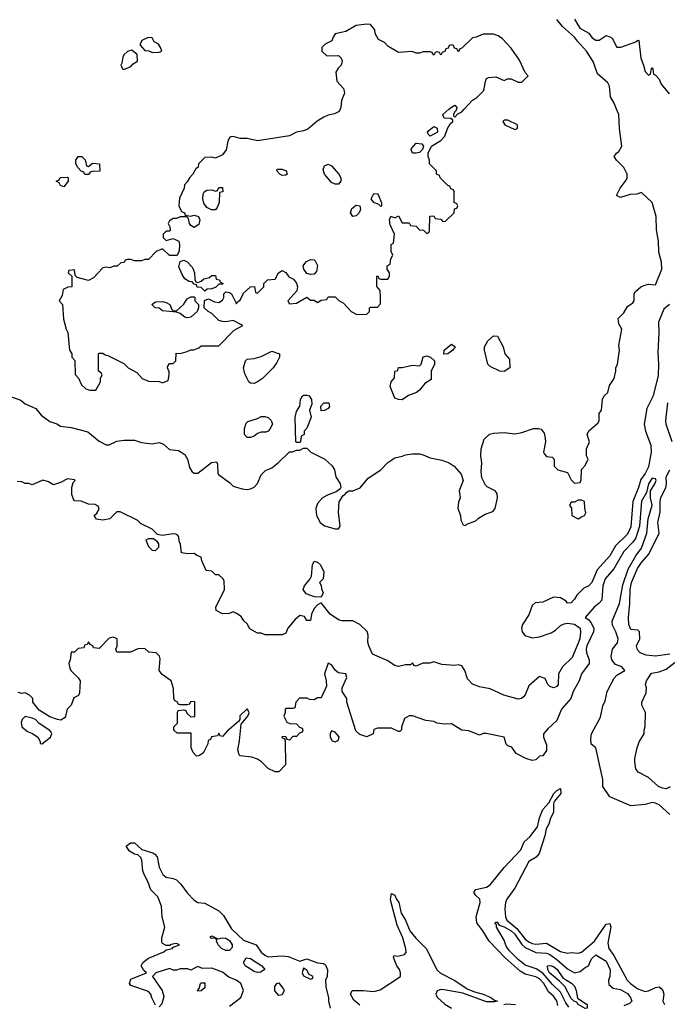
# Model space of a CAD drawing. Header units: inches. Extents: x 2380249 to 2585472, y 382747 to 546448.
# Tile 263 of 626: x 2472059 to 2475736, y 504912 to 510509. Entities that reach past the tile are written whole.
import ezdxf

# ---------------------------------------------------------------- set-up
doc = ezdxf.new("R2010")
doc.units = ezdxf.units.IN
doc.header["$MEASUREMENT"] = 0
doc.layers.add('C4570', color=7, linetype='Continuous')
doc.layers.add('C4571', color=7, linetype='Continuous')

msp = doc.modelspace()

# ---------------------------------------------------------------- linework, layer by layer
at = {"layer": 'C4570', "color": 4}
for points, elevation in [([(2471994, 508370), (2472065.4, 508345.4), (2472090, 508324.7), (2472150, 508298), (2472179.8, 508259.8), (2472230, 508224.7), (2472270, 508211.3), (2472290, 508198), (2472350, 508191.3), (2472445.4, 508165.4), (2472510, 508112), (2472550, 508092), (2472567.3, 508092.7), (2472610, 508112), (2472650, 508118), (2472710, 508118), (2472750, 508104.7), (2472810, 508098), (2472850, 508106), (2472875.9, 508095.9), (2472910, 508066), (2472959.6, 508059.6), (2472996.9, 508036.9), (2473011.1, 508011.1), (2473023.5, 507963.5), (2473038, 507938), (2473050, 507931.3), (2473070, 507931), (2473148.1, 507991.9), (2473175.5, 507995.5), (2473182.8, 507982.8), (2473184.7, 507930), (2473190, 507922), (2473250, 507878), (2473270, 507858), (2473322, 507842), (2473350, 507838), (2473370, 507841), (2473390, 507851.3), (2473410, 507872), (2473430, 507922), (2473454.6, 507945.4), (2473490, 507961), (2473529.1, 507990.9), (2473590, 508052), (2473607.3, 508052.7), (2473630, 508062), (2473650, 508062), (2473670, 508074), (2473690, 508074), (2473712, 508050), (2473790.6, 508010.6), (2473833.2, 507973.2), (2473846.8, 507950), (2473854.8, 507910), (2473878, 507870), (2473882, 507850), (2473878, 507842), (2473856, 507824), (2473810, 507808.7), (2473778, 507790), (2473750, 507758), (2473741, 507730), (2473744.7, 507690), (2473764.7, 507650), (2473790, 507631.3), (2473850, 507614), (2473870, 507614), (2473878, 507630), (2473869.2, 507709.2), (2473872.7, 507767.3), (2473895.3, 507804.7), (2473906, 507810), (2473916.4, 507823.6), (2473928.7, 507831.3), (2473950, 507831.3), (2473992.5, 507847.5), (2474038, 507902), (2474108.7, 507950), (2474150, 507992), (2474190, 508018), (2474230, 508026.8), (2474250, 508036), (2474290, 508041), (2474330, 508041), (2474350, 508036), (2474390, 508018), (2474455.3, 508004.7), (2474498, 507990), (2474526, 507970), (2474565.5, 507925.5), (2474576.3, 507890), (2474554, 507830), (2474561, 507790), (2474550, 507766), (2474546, 507730), (2474562, 507690), (2474563.6, 507663.6), (2474578, 507638), (2474590, 507634), (2474598, 507642), (2474650, 507660.7), (2474664.4, 507675.6), (2474701.3, 507698.7), (2474746.3, 507713.7), (2474758, 507730), (2474771.5, 507790), (2474770, 507815.3), (2474759, 507830), (2474713.1, 507853.1), (2474703.5, 507863.5), (2474683.9, 507903.9), (2474678.6, 507941.4), (2474682.7, 507990), (2474677.2, 508030), (2474679, 508070), (2474695.5, 508124.5), (2474727.5, 508152.5), (2474750, 508159.1), (2474810, 508162.8), (2474870, 508154.8), (2474910, 508162), (2474975.9, 508184.1), (2475005.5, 508185.5), (2475020.7, 508180.7), (2475037.5, 508157.5), (2475043, 508130), (2475045.5, 508110), (2475034, 508050), (2475039.1, 508039.1), (2475050, 508026), (2475082, 508022), (2475094, 508010), (2475094, 507970), (2475114, 507950), (2475170, 507934), (2475190, 507894), (2475210, 507874), (2475242, 507878), (2475247.3, 507892.7), (2475248.4, 507951.6), (2475270, 507974), (2475288, 508010), (2475278, 508030), (2475278, 508070), (2475295.3, 508110), (2475282, 508150), (2475290, 508172), (2475343.1, 508216.9), (2475348.7, 508230), (2475348.7, 508270), (2475362, 508290), (2475368.7, 508350), (2475378, 508370), (2475398, 508390), (2475409, 508430), (2475434, 508470), (2475444, 508510), (2475444, 508530), (2475454, 508550), (2475465.2, 508630), (2475462, 508658), (2475478, 508750), (2475460.4, 508780.4), (2475458, 508810), (2475490, 508842), (2475510, 508878), (2475540.4, 508899.6), (2475548, 508910), (2475548, 508950), (2475556.4, 508963.6), (2475586, 508990), (2475603.1, 508996.9), (2475630, 509004.7), (2475670, 509002), (2475705.2, 509090), (2475703.7, 509130), (2475687.8, 509187.8), (2475687.3, 509250), (2475674.9, 509314.9), (2475672.8, 509390), (2475650, 509469.3), (2475590, 509526), (2475563.6, 509516.4), (2475525.4, 509514.6), (2475470, 509498), (2475448.7, 509508.7), (2475468.7, 509550), (2475503.1, 509596.9), (2475508.7, 509610), (2475508.7, 509630), (2475488.9, 509668.9), (2475448, 509710), (2475435.3, 509730), (2475448.7, 509750), (2475461.2, 509758.8), (2475479, 509790), (2475465.2, 509890), (2475461.2, 509970), (2475448.6, 510000)], 52), ([(2473878.8, 510000), (2473873.4, 509986.6), (2473847.1, 509972.9), (2473810, 509965.2), (2473785.2, 509954.8), (2473748.1, 509931.9), (2473694.4, 509885.6), (2473670, 509876), (2473630.7, 509869.3), (2473590, 509849.2), (2473410, 509819.5), (2473350, 509832.7), (2473310, 509832.7), (2473270, 509844), (2473258, 509842), (2473250, 509838), (2473241.1, 509818.9), (2473230.4, 509769.6), (2473210, 509741.2), (2473170, 509722), (2473150, 509728), (2473110, 509726), (2473074, 509690), (2473072, 509670), (2473059.6, 509660.4), (2473042, 509630), (2473022, 509610), (2473010, 509586), (2472994, 509570), (2472992, 509550), (2472966.4, 509493.6), (2472962, 509450), (2472978, 509418), (2472994, 509410), (2472998, 509398), (2473030, 509392), (2473050, 509398), (2473074, 509390), (2473082, 509370), (2473075.3, 509344.7), (2473050, 509328), (2473030, 509338), (2473022, 509350), (2473018, 509378), (2473007.3, 509387.3), (2472970, 509388), (2472950, 509378), (2472930, 509378), (2472910, 509366), (2472902, 509350), (2472911.6, 509331.6), (2472914, 509310), (2472910, 509306), (2472890, 509306), (2472874, 509290), (2472874, 509270), (2472890, 509254), (2472930, 509264.7), (2472962, 509250), (2472966, 509230), (2472964.7, 509195.3), (2472952.7, 509167.3), (2472908.4, 509168.4), (2472870, 509206), (2472834, 509190), (2472790, 509146), (2472770, 509146), (2472750, 509138), (2472710, 509138), (2472690, 509146), (2472670, 509146), (2472658, 509142), (2472651.6, 509128.4), (2472632.7, 509127.3), (2472611.6, 509108.4), (2472592.7, 509107.3), (2472570, 509098), (2472550, 509102), (2472530, 509098), (2472478.5, 509041.5), (2472450, 509025.2), (2472384, 509044), (2472374, 509054), (2472370, 509086), (2472338, 509082), (2472334, 509070), (2472354, 509050), (2472354, 508990), (2472332.7, 508987.3), (2472305.4, 508974.6), (2472299.6, 508940.4), (2472282, 508910), (2472302, 508890), (2472306.4, 508806.4), (2472322, 508750), (2472332, 508730), (2472342, 508630), (2472354, 508610), (2472354, 508590), (2472372, 508572), (2472372.7, 508492.7), (2472391.6, 508471.6), (2472410, 508434), (2472434, 508410), (2472456.4, 508403.6), (2472490, 508402), (2472518, 508450), (2472518, 508470), (2472526, 508490), (2472522, 508502), (2472506, 508510), (2472506, 508610), (2472510, 508614), (2472530, 508614), (2472543.6, 508603.6), (2472559.6, 508599.6), (2472650, 508554), (2472674, 508530), (2472723.6, 508503.6), (2472754, 508470), (2472790, 508454), (2472850, 508452), (2472870, 508444.7), (2472902, 508458), (2472908, 508490), (2472907.3, 508507.3), (2472898, 508530), (2472900.4, 508539.6), (2472910, 508554), (2472930, 508554), (2472946, 508570), (2472947.3, 508612.7), (2472970, 508612), (2473010, 508622), (2473030, 508632), (2473047.3, 508632.7), (2473076.4, 508643.6), (2473090, 508654), (2473190, 508654), (2473276.4, 508743.6), (2473326, 508770), (2473270, 508799), (2473230, 508792), (2473210, 508792.3), (2473190, 508799), (2473150, 508839), (2473128, 508850), (2473106, 508870), (2473107.3, 508912.7), (2473130, 508922), (2473165.4, 508905.4), (2473190, 508902), (2473210, 508914), (2473218, 508930), (2473218, 508950), (2473230, 508962), (2473250, 508958), (2473262, 508950), (2473290, 508894), (2473295.3, 508904.7), (2473310, 508914), (2473330, 508954), (2473369.1, 508990.9), (2473392, 508992), (2473398, 508958), (2473410, 508954), (2473446, 508990), (2473446, 509010), (2473466, 509030), (2473510, 509034), (2473528, 509070), (2473550, 509082), (2473570, 509072), (2473586.4, 509046.4), (2473613, 509033), (2473630.4, 509010.4), (2473636.3, 508990), (2473633.2, 508966.8), (2473582, 508910), (2473590, 508894), (2473630, 508898), (2473690, 508932), (2473710, 508914), (2473730, 508914), (2473750, 508902), (2473770, 508914), (2473802, 508918), (2473810, 508934), (2473850, 508934), (2473871.6, 508911.6), (2473896.9, 508896.9), (2473942, 508850), (2473972.7, 508832.7), (2474030, 508834), (2474046, 508850), (2474046, 508870), (2474050, 508874), (2474090, 508874), (2474107.3, 508892.7), (2474108, 508930), (2474106, 508970), (2474087.3, 508992.7), (2474086, 509050), (2474092.7, 509052.7), (2474098, 509038), (2474110, 509034), (2474150, 509034), (2474158, 509050), (2474158, 509070), (2474146, 509090), (2474146, 509110), (2474162, 509118), (2474166, 509150), (2474178, 509170), (2474168, 509190), (2474168, 509230), (2474182, 509238), (2474188, 509290), (2474163.1, 509343.1), (2474158, 509370), (2474167.3, 509392.7), (2474190, 509382), (2474210, 509394), (2474230, 509354), (2474270, 509354), (2474278, 509338), (2474310, 509334), (2474330, 509314), (2474352.7, 509312.7), (2474370, 509294), (2474382, 509298), (2474386, 509310), (2474387.3, 509392.7), (2474410, 509394), (2474418, 509378), (2474450, 509374), (2474462, 509362), (2474476.4, 509363.6), (2474526, 509410), (2474527.3, 509432.7), (2474542, 509438), (2474546, 509450), (2474542, 509462), (2474526, 509470), (2474526, 509530), (2474522, 509542), (2474507.3, 509547.3), (2474502, 509562), (2474490, 509566), (2474446, 509610), (2474442, 509622), (2474426, 509630), (2474426, 509650), (2474386, 509690), (2474386, 509710), (2474378, 509730), (2474378, 509750), (2474398, 509790), (2474450, 509822), (2474474, 509846), (2474488.7, 509890), (2474504, 509916), (2474518, 509930), (2474518, 509938), (2474507.3, 509947.3), (2474469.2, 509949.2), (2474462, 509970), (2474496.3, 510000)], 56), ([(2474538.7, 510000), (2474534, 509986), (2474530, 509986), (2474522, 509970), (2474522, 509962), (2474530, 509954), (2474546, 509974), (2474570, 509984.7), (2474583.8, 510000)], 56), ([(2475749.6, 508890.4), (2475717.2, 508862.8), (2475687, 508790), (2475689.1, 508730.9), (2475682.9, 508617.1), (2475687.3, 508550), (2475685.4, 508485.4), (2475656.3, 508370), (2475621, 508299), (2475606, 508210), (2475612.1, 508170), (2475642.7, 508090), (2475644.4, 508050), (2475630, 507967.3), (2475610.9, 507930), (2475585.3, 507894.7), (2475573.3, 507850), (2475541.1, 507770), (2475530, 507626), (2475510, 507584), (2475442.9, 507517.1), (2475410, 507461), (2475338.6, 507381.4), (2475308.7, 507310), (2475290, 507291.3), (2475263.1, 507276.9), (2475223.1, 507236.9), (2475210, 507214), (2475190, 507194), (2475170, 507192), (2475162.8, 507202.8), (2475130, 507222), (2475090, 507225.5), (2475030, 507198), (2474986.6, 507193.4), (2474970, 507178), (2474950, 507126), (2474915.1, 507070), (2474909.3, 507050), (2474912.3, 507030), (2474927.5, 507007.5), (2474970, 506994.5), (2475010, 507000.7), (2475077, 507023), (2475101.7, 507038.3), (2475130, 507065.6), (2475150, 507074.5), (2475170, 507078), (2475210, 507073.5), (2475240.9, 507050), (2475244.5, 507030), (2475239.5, 506990), (2475230, 506964.7), (2475195.9, 506884.1), (2475141.2, 506830), (2475119, 506790), (2475117.2, 506730), (2475110, 506718), (2475090, 506711.3), (2475070, 506718), (2475058, 506730), (2475043.6, 506763.6), (2475010, 506776), (2474950, 506722), (2474929.2, 506670.8), (2474920.2, 506659.8), (2474909.2, 506650.8), (2474890, 506646.8), (2474808.3, 506668.3), (2474730, 506706), (2474670, 506716), (2474631.1, 506731.1), (2474602, 506762), (2474586, 506810), (2474570, 506836), (2474550, 506841), (2474530, 506838), (2474456.4, 506843.6), (2474410, 506858), (2474388.4, 506851.6), (2474348.7, 506851.3), (2474310, 506834), (2474298, 506838), (2474290, 506852), (2474278, 506842), (2474250, 506842), (2474210, 506832), (2474190, 506838), (2474145.4, 506865.4), (2474062, 506902), (2474040.7, 506950), (2474036, 506970), (2474038, 507010), (2474031.6, 507031.6), (2473991.1, 507071.1), (2473950, 507092), (2473890, 507091.3), (2473870, 507098), (2473822, 507130), (2473770, 507194), (2473750, 507182), (2473730, 507162), (2473715.3, 507130), (2473710, 507094), (2473690, 507094), (2473676, 507116), (2473650, 507122), (2473622, 507098), (2473582, 507050), (2473570, 507022), (2473550, 507012), (2473452.7, 507012.7), (2473430, 507022), (2473410, 507022), (2473365.4, 507045.4), (2473350, 507074), (2473331.6, 507091.6), (2473316.9, 507116.9), (2473290, 507134), (2473270, 507142), (2473247.3, 507132.7), (2473210, 507132), (2473174, 507150), (2473172, 507170), (2473222, 507270), (2473219.6, 507319.6), (2473212.7, 507332.7), (2473190, 507354), (2473170, 507354), (2473150, 507374), (2473118, 507378), (2473092.7, 507432.7), (2473090, 507454), (2473063.6, 507463.6), (2473050, 507474), (2473012.7, 507472.7), (2472978, 507478), (2472972.7, 507527.3), (2472963.6, 507543.6), (2472962, 507570), (2472956.9, 507576.9), (2472944.7, 507584.7), (2472930, 507586), (2472870, 507576), (2472842, 507582), (2472810, 507612), (2472744.7, 507644.7), (2472730, 507662), (2472630, 507712), (2472610, 507712), (2472570, 507672), (2472530, 507664.7), (2472494, 507670), (2472482, 507690), (2472496.9, 507703.1), (2472510, 507726), (2472503.6, 507743.6), (2472487.3, 507752.7), (2472450, 507754), (2472407.3, 507772.7), (2472370, 507774), (2472363.6, 507783.6), (2472354, 507810), (2472354, 507850), (2472362, 507878), (2472374, 507890), (2472370, 507894), (2472330, 507898), (2472290, 507878), (2472250, 507864.7), (2472222, 507882), (2472190, 507892), (2472130, 507864.7), (2472110, 507872), (2472090, 507872), (2472070, 507882), (2472043.6, 507883.6)], 48), ([(2475764.2, 508110), (2475730.5, 508209.5), (2475728.9, 508230), (2475740.3, 508330)], 48), ([(2475750, 506902), (2475670, 506890.7), (2475616.8, 506896.8), (2475582, 506910), (2475566.4, 506926.4), (2475562, 506950), (2475581, 506990), (2475578, 507030), (2475570, 507038), (2475530, 507042), (2475518, 507070), (2475516, 507110), (2475524.4, 507190), (2475525.3, 507270), (2475534, 507310), (2475567.6, 507390), (2475590, 507423.6), (2475632.2, 507470), (2475690.4, 507589.6), (2475683, 507650), (2475696.4, 507710), (2475696.9, 507770), (2475700.3, 507790), (2475727.8, 507850), (2475732, 507870), (2475730.4, 507910), (2475750.4, 507950)], 48), ([(2475750, 505991.3), (2475690, 506046), (2475670, 506056), (2475650, 506058.8), (2475610, 506046.8), (2475530, 506040.7), (2475410.9, 506090.9), (2475371.3, 506150), (2475371, 506190), (2475331, 506370), (2475304.7, 506390), (2475302.5, 506422.5), (2475306.7, 506450), (2475356.7, 506543.3), (2475370, 506609), (2475383, 506637), (2475395.3, 506690), (2475434.1, 506765.9), (2475450, 506782.4), (2475496, 506810), (2475478, 506830), (2475443.2, 506843.2), (2475422.4, 506870), (2475417.6, 506890), (2475424.6, 506930), (2475453.9, 506966.1), (2475457.4, 506990), (2475444.6, 507030), (2475426.2, 507066.2), (2475424, 507090), (2475464.4, 507190), (2475484.1, 507295.9), (2475514.1, 507385.9), (2475558, 507462), (2475590, 507505.2), (2475619.5, 507590), (2475628.6, 507671.4), (2475651.4, 507750), (2475641.6, 507790), (2475641, 507830), (2475666, 507870), (2475672.7, 507890), (2475670, 507898), (2475650, 507902.8), (2475630, 507871), (2475618.9, 507821.1), (2475590, 507771), (2475578.5, 507630), (2475557.4, 507562.6), (2475541.4, 507538.6), (2475490, 507486.4), (2475433.3, 507386.7), (2475383.5, 507330), (2475371, 507290), (2475364.7, 507210), (2475350, 507192.4), (2475320.5, 507170), (2475269.2, 507110), (2475290, 507097), (2475302.5, 507082.5), (2475319.3, 507050), (2475317.8, 507030), (2475280.3, 506950), (2475276.4, 506930), (2475278.5, 506910), (2475293.3, 506870), (2475292, 506850), (2475249.3, 506790), (2475235.1, 506750), (2475202.7, 506690), (2475189.6, 506650), (2475136.2, 506590), (2475110, 506525.5), (2475059.5, 506480.5), (2475032.7, 506450), (2475032.7, 506430), (2475050, 506386), (2475050, 506354), (2475030, 506324.7), (2475010, 506322), (2474990, 506302), (2474970, 506298), (2474934, 506310), (2474878, 506338), (2474854.4, 506374.4), (2474830, 506382), (2474822, 506390), (2474810, 506431.3), (2474708.4, 506451.6), (2474690, 506452), (2474670, 506442), (2474610, 506466), (2474570, 506471), (2474510, 506506), (2474470, 506504), (2474430, 506510.8), (2474410, 506518.8), (2474365.4, 506525.4), (2474290, 506551.3), (2474270, 506551.3), (2474243.1, 506536.9), (2474227.3, 506487.3), (2474227.3, 506472.7), (2474218, 506462), (2474210, 506462), (2474170, 506482), (2474090, 506482), (2474070, 506474), (2474066, 506450), (2474030, 506432), (2473990, 506444.7), (2473967.1, 506467.1), (2473916, 506630), (2473916, 506650), (2473890.8, 506690), (2473890.7, 506710), (2473916.3, 506770), (2473911, 506790), (2473870, 506796), (2473851.3, 506810), (2473830, 506842), (2473810, 506851.3), (2473789, 506790), (2473799, 506750), (2473800.4, 506719.6), (2473770, 506654), (2473750, 506654), (2473730, 506642), (2473703.6, 506643.6), (2473692, 506652), (2473648.4, 506651.6), (2473626, 506630), (2473622, 506598), (2473610, 506594), (2473570, 506594), (2473566, 506590), (2473566, 506570), (2473558, 506550), (2473576.4, 506516.4), (2473592.7, 506507.3), (2473630, 506506), (2473647.3, 506487.3), (2473662, 506482), (2473666, 506470), (2473662, 506458), (2473647.3, 506452.7), (2473630, 506434), (2473610, 506434), (2473590, 506414), (2473578, 506418), (2473570, 506434), (2473547.3, 506432.7), (2473550, 506426), (2473562, 506422), (2473566, 506410), (2473567.3, 506272.7), (2473530, 506234), (2473510, 506234), (2473470, 506252), (2473431.1, 506291.1), (2473410, 506304.7), (2473376.9, 506316.9), (2473310, 506324.7), (2473304.7, 506330), (2473298, 506358), (2473307.7, 506410), (2473316, 506504), (2473354, 506550), (2473361, 506570), (2473350, 506591), (2473309.2, 506550.8), (2473308, 506530), (2473300.4, 506519.6), (2473236.4, 506463.6), (2473210, 506434), (2473198, 506438), (2473190, 506454), (2473182, 506438), (2473147.3, 506432.7), (2473142, 506418), (2473128, 506412), (2473127.3, 506392.7), (2473100.4, 506339.6), (2473076.4, 506323.6), (2473062, 506322), (2473043.6, 506343.6), (2473032, 506370), (2473032.7, 506452.7), (2472952.7, 506452.7), (2472934, 506470), (2472934, 506490), (2472954, 506510), (2472954, 506570), (2472958, 506582), (2472990, 506586), (2473002, 506582), (2473007.3, 506567.3), (2473030, 506546), (2473052.7, 506547.3), (2473054, 506630), (2473050, 506634), (2473028.4, 506631.6), (2473022, 506618), (2473010, 506614), (2472970, 506614), (2472958, 506618), (2472954, 506630), (2472938, 506638), (2472934, 506650), (2472932.7, 506707.3), (2472918, 506750), (2472867.1, 506787.1), (2472851.3, 506810), (2472856, 506876), (2472851.6, 506891.6), (2472834, 506910), (2472792.7, 506912.7), (2472770, 506934), (2472730, 506932), (2472687.3, 506912.7), (2472610, 506914), (2472604.7, 506930), (2472612, 506948), (2472611.3, 506990), (2472590, 506998.8), (2472566.8, 506993.2), (2472510, 506934), (2472478, 506938), (2472474, 506950), (2472458, 506958), (2472450, 506972), (2472442, 506958), (2472427.3, 506952.7), (2472422, 506938), (2472390, 506934), (2472370, 506914), (2472350, 506914), (2472346, 506870), (2472338, 506850), (2472343.1, 506823.1), (2472348, 506810), (2472390, 506768), (2472402, 506750), (2472398, 506682), (2472393.2, 506666.8), (2472366.6, 506653.4), (2472350, 506612), (2472328.7, 506590), (2472317.2, 506542.8), (2472292.3, 506527.7), (2472274, 506530), (2472230, 506546), (2472170, 506584.7), (2472134, 506630), (2472134, 506650), (2472114, 506670), (2472090, 506682), (2472070, 506678), (2472050, 506684.7)], 44), ([(2475752.1, 506147.9), (2475730, 506137.3), (2475710, 506140.7), (2475686, 506150), (2475630, 506201), (2475570.9, 506230.9), (2475558, 506250), (2475551.3, 506290), (2475551.3, 506310), (2475564.7, 506370), (2475576.9, 506403.1), (2475604.7, 506450), (2475604.7, 506470), (2475611.6, 506491.6), (2475612, 506570), (2475592.7, 506612.7), (2475592, 506630), (2475616.9, 506683.1), (2475618, 506710), (2475612, 506730), (2475618, 506750), (2475646.4, 506793.6), (2475690, 506801.2), (2475730, 506816), (2475798.8, 506870)], 48), ([(2475114.2, 504905.8), (2475110, 504932.3), (2475090, 504958.4), (2475062.5, 504982.5), (2475035.1, 505030), (2475010, 505057.4), (2474990, 505068.2), (2474930, 505083.1), (2474900.7, 505100.7), (2474815.3, 505175.3), (2474725.1, 505270), (2474689.5, 505330), (2474655.7, 505375.7), (2474650.8, 505410), (2474673.3, 505490), (2474671.8, 505510), (2474649.4, 505530), (2474638, 505550), (2474650, 505564), (2474710, 505577.4), (2474730, 505592), (2474809.7, 505690), (2474904.7, 505790), (2474923.8, 505836.2), (2474955.9, 505864.1), (2474999.6, 505920.4), (2475010, 505971), (2475030, 506018.8), (2475063.5, 506056.5), (2475092.7, 506110), (2475110, 506127.3), (2475130, 506138), (2475131.8, 506110), (2475094.7, 506065.3), (2475090.3, 506049.7), (2475090, 506002.7), (2475073.4, 505970), (2475063.8, 505936.2), (2475048, 505910), (2475040.4, 505870), (2475009, 505770), (2474991, 505749), (2474950, 505722.9), (2474870, 505571.3), (2474824.5, 505510), (2474816.9, 505490), (2474813.8, 505453.8), (2474818.3, 505410), (2474825.3, 505390), (2474882.5, 505342.5), (2474930, 505281.7), (2474950, 505266.7), (2474970, 505256.9), (2474990, 505254.3), (2475050, 505258.9), (2475130, 505212), (2475170, 505203), (2475190, 505206.8), (2475230, 505202.8), (2475250, 505208), (2475323.6, 505270), (2475390, 505367.3), (2475410, 505371.3), (2475416.4, 505350), (2475398.4, 505261.6), (2475403.7, 505230), (2475432.9, 505190), (2475508, 505050), (2475527.3, 505030), (2475570, 505000.7), (2475610, 504985.5), (2475630, 504987.7), (2475670, 505007.7), (2475690, 505010.8), (2475702, 505002), (2475710.5, 504990.5), (2475716.3, 504970), (2475710.8, 504930), (2475721, 504910)], 36), ([(2472830, 504908), (2472809.2, 504949.2), (2472804, 504970), (2472790, 504984), (2472690, 505019), (2472682.7, 505030), (2472690, 505054), (2472778, 505090), (2472764, 505104), (2472749, 505130), (2472757.2, 505150), (2472790, 505174.9), (2472878, 505210), (2472890, 505222), (2472926, 505230), (2472926, 505234), (2472966, 505250), (2472950, 505258), (2472925.4, 505254.6), (2472914, 505250), (2472914, 505246), (2472890, 505246), (2472870, 505258), (2472866, 505266), (2472866.6, 505290), (2472882.9, 505350), (2472867.8, 505410), (2472864.2, 505470), (2472842.4, 505522.4), (2472803.5, 505563.5), (2472786.6, 505610), (2472765.6, 505650), (2472757.6, 505670), (2472751.8, 505731.8), (2472745.6, 505745.6), (2472730, 505762), (2472710, 505766), (2472682, 505782), (2472662.7, 505810), (2472688.7, 505830), (2472710, 505830.3), (2472752.1, 505792.1), (2472813.8, 505773.8), (2472826.2, 505766.2), (2472838.8, 505750), (2472850, 505692), (2472871, 505650), (2472890, 505634.8), (2472930, 505627.7), (2472950, 505619.1), (2472974.3, 505594.3), (2473010, 505544.9), (2473050, 505504.7), (2473070, 505491.3), (2473110, 505486.8), (2473190, 505444), (2473216.5, 505416.5), (2473260.8, 505340.8), (2473330, 505277.1), (2473400.7, 505250), (2473430, 505207.7), (2473450, 505190.4), (2473470, 505182.4), (2473546.8, 505186.8), (2473583.6, 505183.6), (2473650, 505158), (2473690, 505171), (2473750, 505146.8), (2473784.7, 505144.7), (2473796, 505136), (2473807.1, 505107.1), (2473804, 505070), (2473796, 505050), (2473798, 505010), (2473812, 504950), (2473812, 504930), (2473822, 504890)], 36), ([(2473990, 504908), (2473956.4, 504936.4), (2473938, 504970), (2473946, 504990), (2474009.3, 504990.7), (2474070, 504984), (2474106, 504994), (2474222, 505070), (2474222, 505090), (2474215.3, 505110), (2474201.2, 505130), (2474182, 505178), (2474186, 505190), (2474205.4, 505185.4), (2474244, 505196), (2474252.7, 505207.3), (2474252.5, 505227.5), (2474233.6, 505290), (2474202.6, 505362.6), (2474168.5, 505490), (2474164, 505510), (2474170, 505541), (2474190, 505532), (2474197.6, 505510), (2474211.5, 505490), (2474224.9, 505430), (2474250.3, 505390), (2474274.9, 505330), (2474308.3, 505288.3), (2474367.2, 505230), (2474430, 505105.5), (2474449, 505089), (2474530, 505046.4), (2474600.2, 505000.2), (2474642.3, 504982.3), (2474690.8, 504970), (2474734.8, 504950), (2474754.6, 504934.6), (2474772, 504930), (2474754.9, 504925.1), (2474710, 504925.6), (2474575.3, 504975.3), (2474470, 504995.1), (2474450, 504996), (2474430, 504988), (2474421, 504970), (2474430, 504952), (2474473.2, 504913.2), (2474510.5, 504890.5)], 36), ([(2475176.5, 504896.5), (2475159.4, 504919.4), (2475130, 504981.1), (2475084.2, 505024.2), (2475030, 505089.8), (2474992.7, 505112.7), (2474930, 505134.7), (2474890, 505166.9), (2474838.6, 505218.6), (2474822.3, 505242.3), (2474810, 505277), (2474767.3, 505350), (2474765.6, 505365.6), (2474758, 505370), (2474760.4, 505379.6), (2474770, 505378), (2474781.6, 505361.6), (2474810, 505352.7), (2474850, 505329), (2474871.1, 505310), (2474910, 505251.6), (2474930, 505234.4), (2474990, 505205.5), (2475050, 505202), (2475070, 505194.6), (2475110, 505167.4), (2475170, 505114.4), (2475210, 505090.5), (2475242, 505098), (2475270, 505122), (2475289, 505131), (2475306, 505170), (2475330, 505193), (2475390, 505156.3), (2475412.8, 505107.2), (2475410.8, 505070), (2475402.8, 505050), (2475405.2, 505025.2), (2475430, 505002.8), (2475470, 504995.8), (2475510, 504974), (2475527.7, 504950), (2475536, 504930), (2475522.8, 504917.2), (2475490, 504904)], 32), ([(2473250, 504902), (2473315.3, 504950), (2473328.7, 504990), (2473314, 505030), (2473288, 505050), (2473246.6, 505066.6), (2473210, 505095.3), (2473150, 505118), (2473096.4, 505116.4), (2473070, 505126), (2473030, 505106), (2473013.2, 505113.2), (2472970, 505114), (2472950, 505106), (2472930, 505106), (2472910, 505115.3), (2472832, 505090), (2472812, 505070), (2472866.8, 504990), (2472876.3, 504956.3), (2472865.4, 504914.6), (2472850, 504898)], 36), ([(2474809, 504911), (2474825.6, 504914.4), (2474874, 504910)], 36)]:
    msp.add_lwpolyline(points, dxfattribs=dict(at, elevation=elevation))
for points, elevation in [([(2474830, 509938), (2474810, 509938), (2474802, 509930), (2474814, 509910), (2474870, 509884.7), (2474886, 509890), (2474886, 509910)], 56), ([(2474390, 509846), (2474378, 509858), (2474375.3, 509870), (2474382, 509878), (2474410, 509902), (2474430, 509892), (2474431.3, 509868.7)], 56), ([(2474310, 509749.2), (2474288.7, 509750), (2474281.2, 509770), (2474283.7, 509776.3), (2474310, 509806), (2474342, 509802), (2474352, 509790), (2474346, 509770), (2474330, 509754)], 56), ([(2472450, 509674), (2472472.7, 509692.7), (2472512, 509690), (2472512.7, 509647.3), (2472470, 509646), (2472458, 509642), (2472450, 509628), (2472428, 509628), (2472422, 509642), (2472407.3, 509647.3), (2472388.4, 509668.4), (2472378, 509690), (2472378, 509710), (2472390, 509731.3), (2472411, 509731), (2472431.1, 509711.1), (2472438, 509678)], 52), ([(2473850, 509573.2), (2473830, 509584), (2473789.6, 509629.7), (2473782.7, 509657.3), (2473790, 509678), (2473810, 509686.8), (2473830, 509678.8), (2473870.6, 509630.6), (2473882.8, 509610), (2473882.8, 509590), (2473870, 509574)], 56), ([(2473550, 509622.7), (2473535.3, 509630), (2473518, 509650), (2473520.4, 509659.6), (2473550, 509658.8), (2473572, 509650), (2473578, 509630), (2473570, 509625.2)], 56), ([(2472310, 509558), (2472290, 509566), (2472282, 509582), (2472266, 509590), (2472282, 509598), (2472288.4, 509611.6), (2472330, 509614), (2472334, 509610), (2472334, 509590)], 52), ([(2473148.4, 509428.4), (2473121.2, 509441.2), (2473105.2, 509465.2), (2473099, 509490), (2473100.4, 509519.6), (2473106, 509530), (2473120.4, 509539.6), (2473150, 509542), (2473170, 509534), (2473182, 509538), (2473190, 509554), (2473210, 509554), (2473212, 509530), (2473194, 509526), (2473191.1, 509468.9), (2473179.8, 509440.2), (2473170, 509428.7)], 56), ([(2474110, 509446), (2474098, 509458), (2474069.4, 509469.4), (2474054, 509490), (2474070, 509521), (2474090, 509518), (2474096, 509510), (2474112.7, 509467.3), (2474114, 509450)], 56), ([(2473950, 509389), (2473937.2, 509410), (2473945.1, 509434.9), (2473970, 509454.8), (2473990.7, 509450.7), (2473994.8, 509430), (2473986.8, 509410), (2473970, 509393.2)], 56), ([(2473070, 509014), (2473090, 509022), (2473104, 509036), (2473136.4, 509043.6), (2473150, 509054), (2473170, 509054), (2473174, 509034), (2473194, 509030), (2473198, 509018), (2473214, 509010), (2473210, 509006), (2473190, 509006), (2473172, 508988), (2473150, 508978), (2473123.6, 508976.4), (2473110, 508966), (2473090, 508986), (2473067.3, 508987.3), (2473062, 509002), (2473050, 509006), (2473038, 509018), (2473020.4, 509020.4), (2472996.4, 509036.4), (2472980.4, 509060.4), (2472963.1, 509103.1), (2472970, 509134), (2472990, 509142), (2473010, 509132), (2473039.8, 509099.8), (2473052, 509070), (2473052.7, 509032.7), (2473058, 509018)], 56), ([(2473710, 509059.5), (2473690, 509066.6), (2473672, 509090), (2473669.2, 509110), (2473677, 509123), (2473686.8, 509133.2), (2473710, 509144.9), (2473730, 509142.8), (2473737.5, 509137.5), (2473750.6, 509110.6), (2473743.4, 509076.6), (2473730, 509062.7)], 56), ([(2473010, 508813.2), (2472997.2, 508817.2), (2472970, 508838), (2472950, 508846), (2472870, 508853.2), (2472850, 508869), (2472828, 508870), (2472808.7, 508890), (2472830, 508904.7), (2472870, 508906), (2472890, 508901), (2472912, 508890), (2472922, 508862), (2472930, 508854), (2472950, 508854), (2472990, 508892), (2473010, 508922), (2473030, 508934), (2473050, 508934), (2473054, 508930), (2473054, 508910), (2473074, 508890), (2473074, 508870), (2473066, 508850), (2473030, 508817.2)], 56), ([(2474810, 508509), (2474786, 508510), (2474730, 508538), (2474718, 508550), (2474699, 508630), (2474699, 508650), (2474716.4, 508683.6), (2474750, 508712), (2474772, 508710), (2474804.7, 508650), (2474814, 508610), (2474839.6, 508579.6), (2474842, 508530)], 52), ([(2473390, 508441.2), (2473370, 508442.7), (2473359, 508450), (2473336.5, 508496.5), (2473329.3, 508530), (2473341.2, 508570), (2473350, 508578.8), (2473390, 508582.8), (2473430, 508594), (2473490, 508624.7), (2473534, 508610), (2473534, 508590), (2473519.8, 508560.2), (2473498, 508530), (2473438, 508470), (2473410, 508449.4)], 52), ([(2474468, 508608), (2474468.7, 508630), (2474510, 508664.7), (2474531, 508650), (2474518, 508630), (2474490, 508608.7)], 52), ([(2474230, 508348.7), (2474210, 508349), (2474190, 508358), (2474163.1, 508423.1), (2474168, 508450), (2474187.3, 508472.7), (2474188.7, 508510), (2474206, 508514), (2474210, 508530.8), (2474230, 508531), (2474290, 508544.7), (2474330, 508542), (2474338, 508550), (2474350, 508592), (2474370, 508598), (2474390.9, 508590.9), (2474414, 508570), (2474414, 508550), (2474396, 508510), (2474396, 508464), (2474359.6, 508440.4), (2474330, 508402), (2474312, 508390), (2474266.8, 508373.2)], 52), ([(2473630, 508106), (2473626, 508110), (2473622.7, 508250), (2473630, 508282), (2473649.1, 508310.9), (2473654, 508350), (2473664, 508370), (2473670, 508374.8), (2473690, 508374.8), (2473702, 508370), (2473716, 508350), (2473716.9, 508323.1), (2473704.7, 508290), (2473714, 508250), (2473690, 508186), (2473674, 508170), (2473674, 508150), (2473658, 508142), (2473654, 508110), (2473650, 508106)], 52), ([(2473770, 508286), (2473768.4, 508311.6), (2473786, 508330), (2473814, 508330), (2473818, 508310), (2473810, 508298), (2473790, 508288)], 52), ([(2473456.1, 508163.9), (2473430, 508164.5), (2473410, 508157), (2473390, 508140.5), (2473370, 508133), (2473350, 508134), (2473335.6, 508150), (2473334.7, 508185.3), (2473344.8, 508215.2), (2473354.8, 508225.2), (2473410, 508242), (2473430, 508254), (2473450, 508254), (2473470, 508246.8), (2473486.8, 508230), (2473493.4, 508210), (2473479.5, 508180.5), (2473470.4, 508169.6)], 52), ([(2475250, 507778), (2475230, 507778), (2475210, 507766), (2475190, 507766), (2475182, 507750), (2475192, 507732), (2475194, 507690), (2475230, 507672), (2475250, 507682), (2475266, 507690), (2475274.6, 507705.4), (2475267.3, 507732.7), (2475266, 507770)], 52), ([(2472818, 507558), (2472790, 507558), (2472774, 507550), (2472790, 507514), (2472810, 507494), (2472830, 507492), (2472848, 507510), (2472848, 507530), (2472840.4, 507540.4)], 48), ([(2473770, 507226), (2473732, 507228), (2473684.7, 507244.7), (2473668, 507270), (2473675.3, 507290), (2473708.7, 507330), (2473715.3, 507344.7), (2473721.2, 507410), (2473730, 507431), (2473750, 507426), (2473766, 507410), (2473786, 507370), (2473782, 507330), (2473762, 507310), (2473771.6, 507291.6), (2473772.7, 507272.7), (2473782, 507250)], 48), ([(2472090, 506548), (2472072, 506530), (2472066, 506514), (2472071.3, 506490), (2472102, 506462), (2472130.9, 506450.9), (2472162, 506430), (2472174, 506406), (2472174, 506394), (2472190, 506392), (2472197.2, 506402.8), (2472233.2, 506430), (2472241.2, 506450), (2472238, 506458), (2472230, 506468.7), (2472170, 506508.7), (2472148, 506530), (2472130, 506539)], 44), ([(2473830, 506466), (2473822, 506450), (2473822, 506430), (2473834, 506410), (2473850, 506404.7), (2473870, 506414), (2473873.2, 506433.2), (2473850, 506458)], 44), ([(2473183.6, 505283.6), (2473209.6, 505290.4), (2473230, 505287), (2473250, 505275.3), (2473265.3, 505250), (2473265.8, 505234.2), (2473250, 505217), (2473230, 505218), (2473203.7, 505230), (2473185.1, 505250), (2473176, 505270), (2473178, 505278), (2473170, 505288), (2473150, 505285.2), (2473142, 505290), (2473143.1, 505296.9), (2473150, 505302)], 32), ([(2473410, 505092), (2473390, 505098.4), (2473339, 505130), (2473328.7, 505150), (2473344.8, 505175.2), (2473370, 505172.7), (2473433.4, 505130), (2473450, 505109), (2473425.5, 505094.5)], 32), ([(2473670, 505118), (2473662, 505090), (2473670, 505074), (2473710, 505054), (2473722, 505058), (2473726, 505070), (2473702, 505082), (2473690, 505106)], 36), ([(2475270, 504887.7), (2475229.5, 504910), (2475223.2, 504923.2), (2475210, 504927.3), (2475190, 504945.1), (2475153.9, 505013.9), (2475124.4, 505044.4), (2475067.8, 505090), (2475057.4, 505110), (2475055.3, 505130), (2475070, 505133.4), (2475090, 505127), (2475110.3, 505110), (2475142.3, 505062.3), (2475193, 505033), (2475210, 505015.5), (2475219.5, 504990), (2475226.8, 504946.8), (2475280.7, 504910), (2475281, 504890)], 28), ([(2473070, 504986), (2473068.7, 504991.3), (2473078, 505002), (2473086, 505030), (2473090, 505034), (2473110, 505034), (2473110, 505006), (2473090, 504988)], 36), ([(2473530, 504962), (2473508.3, 504988.3), (2473507.5, 505012.5), (2473518, 505030), (2473530, 505034), (2473557.4, 504997.4), (2473560.4, 504990), (2473550, 504966.6)], 32)]:
    msp.add_lwpolyline(points, close=True, dxfattribs=dict(at, elevation=elevation))
at = {"layer": 'C4571', "color": 4}
for points, elevation in [([(2474583.8, 510000), (2474630, 510051.3), (2474654.6, 510065.4), (2474694.6, 510105.4), (2474703.1, 510156.9), (2474710, 510174), (2474720.4, 510179.6), (2474763.6, 510183.6), (2474810, 510162), (2474828.4, 510171.6), (2474850, 510172), (2474890, 510154), (2474910, 510154), (2474946, 510190), (2474928.4, 510208.4), (2474898, 510278), (2474850, 510346), (2474800.4, 510400.4), (2474776.4, 510416.4), (2474750, 510426), (2474690, 510426), (2474651.6, 510408.4), (2474630, 510406), (2474570, 510346), (2474558, 510342), (2474550, 510326), (2474542, 510342), (2474527.3, 510347.3), (2474522, 510362), (2474510, 510366), (2474498, 510362), (2474492.7, 510347.3), (2474478, 510342), (2474472.7, 510327.3), (2474458, 510322), (2474450, 510306), (2474442, 510322), (2474430, 510326), (2474418, 510322), (2474410, 510306), (2474402, 510322), (2474390, 510326), (2474350, 510326), (2474330, 510318), (2474310, 510318), (2474288.4, 510328.4), (2474210, 510322), (2474150, 510358), (2474130, 510378), (2474096.4, 510396.4), (2474078, 510430), (2474075.3, 510450), (2474050, 510482), (2474030, 510484), (2473970, 510475.1), (2473910, 510441.6), (2473850.9, 510429.1), (2473838, 510410), (2473831.1, 510388.9), (2473794, 510370), (2473774, 510350), (2473774, 510330), (2473803.6, 510303.6), (2473870, 510304.7), (2473884.7, 510290), (2473890, 510274), (2473884.7, 510250), (2473867.3, 510232.7), (2473854.8, 510210), (2473859.8, 510159.8), (2473896.8, 510116.8), (2473902, 510102), (2473902.8, 510090), (2473886, 510050), (2473882.8, 510010), (2473878.8, 510000)], 56), ([(2475448.6, 510000), (2475434.2, 510034.2), (2475414, 510070), (2475409, 510130), (2475399, 510150), (2475340.2, 510200.2), (2475315.3, 510270), (2475278, 510330), (2475225.6, 510385.6), (2475208.7, 510410), (2475142, 510470), (2475108.7, 510510)], 52), ([(2475210, 510512), (2475239.8, 510459.8), (2475290, 510432), (2475310, 510404.7), (2475330, 510391.3), (2475350, 510391.3), (2475390, 510418), (2475410, 510412), (2475423.6, 510403.6), (2475450, 510352), (2475472.7, 510352.7), (2475558, 510382), (2475570, 510392), (2475574, 510390), (2475586, 510290), (2475602, 510250), (2475610, 510214), (2475630, 510194), (2475642, 510198), (2475646, 510230), (2475650, 510234), (2475654, 510230), (2475658, 510198), (2475670, 510194), (2475690.9, 510170.9), (2475702, 510142), (2475746.4, 510086.4)], 52), ([(2474496.3, 510000), (2474510, 510012), (2474530, 510022), (2474542, 510010), (2474538.7, 510000)], 56)]:
    msp.add_lwpolyline(points, dxfattribs=dict(at, elevation=elevation))
at = {"layer": 'C4571', "color": 4, "elevation": 56}
for points in [[(2472787.3, 510407.3), (2472752, 510390), (2472742, 510370), (2472743.6, 510363.6), (2472770, 510334), (2472791.6, 510331.6), (2472810, 510322), (2472850, 510324.7), (2472866, 510330), (2472858, 510350), (2472846, 510370), (2472823.1, 510383.1), (2472810, 510406)], [(2472695.3, 510335.3), (2472670, 510328), (2472650, 510308), (2472644.5, 510295.5), (2472638.8, 510261.2), (2472632, 510250), (2472642, 510230), (2472650, 510224.7), (2472690, 510242), (2472703.1, 510256.9), (2472727.3, 510272.7), (2472726, 510310)]]:
    msp.add_lwpolyline(points, close=True, dxfattribs=at)

doc.saveas('drawing.dxf')
